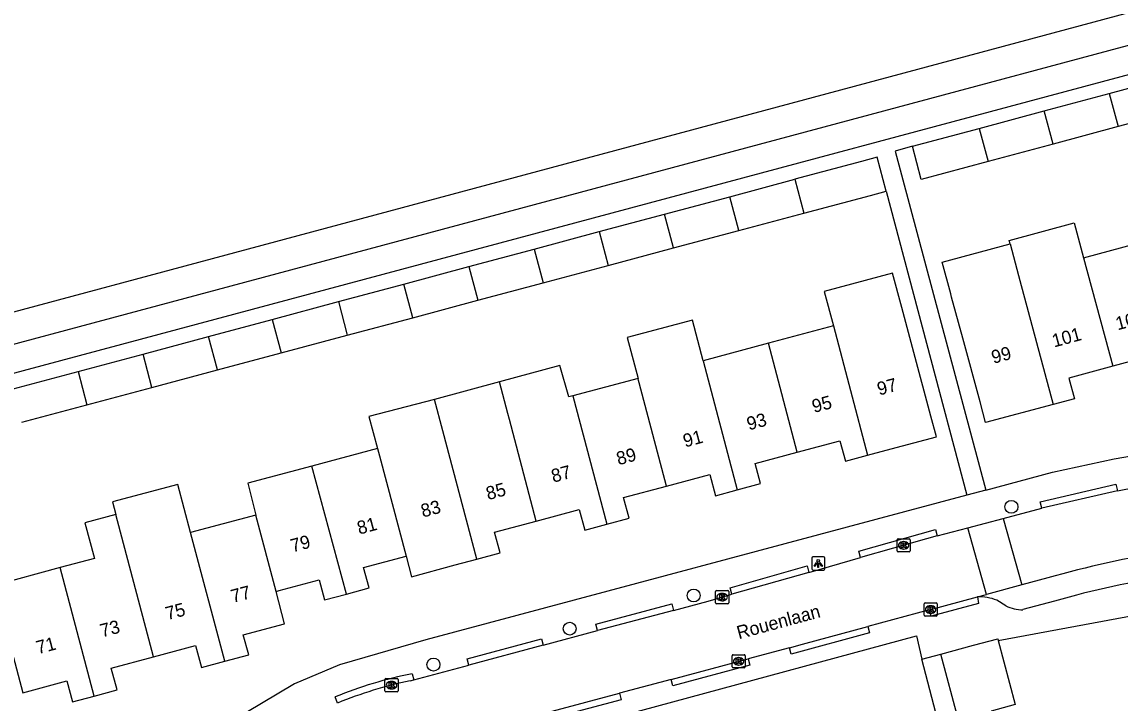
# Model space of a CAD drawing. Extents: x 158474 to 159560, y 388525 to 389605.
# Drawn here: x 159187.2 to 159270.3, y 389373.6 to 389425.1 of the extents above; entities that cross this region are included whole.
import ezdxf

# ---------------------------------------------------------------- set-up
doc = ezdxf.new("R2010")
doc.units = 0
for name, color, linetype in [('IMGEO_Boom', 7, 'Continuous'), ('IMGEO_Kolk', 7, 'Continuous'), ('IMGEO_Lichtpunt', 7, 'Continuous'), ('IMGEO_Muur', 7, 'Continuous'), ('IMGEO_Openbare_ruimte_label', 7, 'Continuous'), ('IMGEO_Pand', 7, 'Continuous'), ('IMGEO_Pand_nummerreeks', 7, 'Continuous'), ('IMGEO_Rijbaan_lokaal_open', 7, 'Continuous'), ('IMGEO_Voetpad_open', 7, 'Continuous'), ('IMGEO_Waterloop', 7, 'Continuous')]:
    doc.layers.add(name, color=color, linetype=linetype)

msp = doc.modelspace()

# ---------------------------------------------------------------- linework, layer by layer
at = {"layer": 'IMGEO_Boom'}
for centre in [(159262.055, 389388.422), (159238.032, 389381.719), (159228.659, 389379.21), (159218.358, 389376.5)]:
    msp.add_circle(centre, 0.489, dxfattribs=at)
at = {"layer": 'IMGEO_Kolk'}
for p, q in [((159253.407, 389385.085), (159253.407, 389385.937)), ((159253.482, 389386.011), (159254.334, 389386.011)), ((159253.895, 389385.791), (159253.92, 389385.791)), ((159254.408, 389385.937), (159254.408, 389385.085)), ((159254.334, 389385.011), (159253.482, 389385.011)), ((159253.918, 389385.231), (159253.893, 389385.231)), ((159239.681, 389381.172), (159239.681, 389382.024)), ((159239.756, 389382.098), (159240.608, 389382.098)), ((159240.169, 389381.878), (159240.194, 389381.878)), ((159240.682, 389382.024), (159240.682, 389381.172)), ((159240.608, 389381.098), (159239.756, 389381.098)), ((159240.192, 389381.318), (159240.167, 389381.318)), ((159255.45, 389380.233), (159255.45, 389381.085)), ((159255.525, 389381.159), (159256.377, 389381.159)), ((159255.938, 389380.939), (159255.963, 389380.939)), ((159256.451, 389381.085), (159256.451, 389380.233)), ((159256.377, 389380.159), (159255.525, 389380.159)), ((159255.961, 389380.379), (159255.936, 389380.379)), ((159240.933, 389376.317), (159240.933, 389377.169)), ((159241.008, 389377.243), (159241.86, 389377.243)), ((159241.421, 389377.023), (159241.446, 389377.023)), ((159241.934, 389377.169), (159241.934, 389376.317)), ((159241.86, 389376.243), (159241.008, 389376.243)), ((159241.444, 389376.463), (159241.419, 389376.463)), ((159214.69, 389374.514), (159214.69, 389375.366)), ((159214.765, 389375.44), (159215.617, 389375.44)), ((159215.178, 389375.22), (159215.203, 389375.22)), ((159215.691, 389375.366), (159215.691, 389374.514)), ((159215.617, 389374.44), (159214.765, 389374.44)), ((159215.201, 389374.66), (159215.176, 389374.66))]:
    msp.add_line(p, q, dxfattribs=at)
for points in [[(159253.407, 389385.085), (159253.407, 389385.937)], [(159253.482, 389386.011), (159254.334, 389386.011)], [(159254.408, 389385.937), (159254.408, 389385.085)], [(159254.334, 389385.011), (159253.482, 389385.011)], [(159253.728, 389385.711), (159253.851, 389385.711), (159253.851, 389385.56), (159253.981, 389385.711), (159254.145, 389385.711), (159253.999, 389385.56), (159254.152, 389385.311), (159254, 389385.311), (159253.915, 389385.475), (159253.851, 389385.408), (159253.851, 389385.311), (159253.728, 389385.311), (159253.728, 389385.711)], [(159239.681, 389381.172), (159239.681, 389382.024)], [(159239.756, 389382.098), (159240.608, 389382.098)], [(159240.002, 389381.798), (159240.125, 389381.798), (159240.125, 389381.647), (159240.255, 389381.798), (159240.419, 389381.798), (159240.273, 389381.647), (159240.426, 389381.398), (159240.274, 389381.398), (159240.189, 389381.562), (159240.125, 389381.495), (159240.125, 389381.398), (159240.002, 389381.398), (159240.002, 389381.798)], [(159240.682, 389382.024), (159240.682, 389381.172)], [(159240.608, 389381.098), (159239.756, 389381.098)], [(159255.45, 389380.233), (159255.45, 389381.085)], [(159255.525, 389381.159), (159256.377, 389381.159)], [(159255.771, 389380.859), (159255.894, 389380.859), (159255.894, 389380.708), (159256.024, 389380.859), (159256.188, 389380.859), (159256.042, 389380.708), (159256.195, 389380.459), (159256.043, 389380.459), (159255.958, 389380.623), (159255.894, 389380.556), (159255.894, 389380.459), (159255.771, 389380.459), (159255.771, 389380.859)], [(159256.451, 389381.085), (159256.451, 389380.233)], [(159256.377, 389380.159), (159255.525, 389380.159)], [(159240.933, 389376.317), (159240.933, 389377.169)], [(159241.008, 389377.243), (159241.86, 389377.243)], [(159241.254, 389376.943), (159241.377, 389376.943), (159241.377, 389376.792), (159241.507, 389376.943), (159241.671, 389376.943), (159241.525, 389376.792), (159241.678, 389376.543), (159241.526, 389376.543), (159241.441, 389376.707), (159241.377, 389376.64), (159241.377, 389376.543), (159241.254, 389376.543), (159241.254, 389376.943)], [(159241.934, 389377.169), (159241.934, 389376.317)], [(159241.86, 389376.243), (159241.008, 389376.243)], [(159214.69, 389374.514), (159214.69, 389375.366)], [(159214.765, 389375.44), (159215.617, 389375.44)], [(159215.011, 389375.14), (159215.134, 389375.14), (159215.134, 389374.989), (159215.264, 389375.14), (159215.428, 389375.14), (159215.282, 389374.989), (159215.435, 389374.74), (159215.283, 389374.74), (159215.198, 389374.904), (159215.134, 389374.837), (159215.134, 389374.74), (159215.011, 389374.74), (159215.011, 389375.14)], [(159215.691, 389375.366), (159215.691, 389374.514)], [(159215.617, 389374.44), (159214.765, 389374.44)]]:
    msp.add_lwpolyline(points, dxfattribs=at)
for centre, start, end in [((159253.484, 389385.935), 91.55205, 178.44795), ((159253.484, 389385.935), 91.55205, 178.44795), ((159254.332, 389385.935), 1.55205, 88.44795), ((159254.332, 389385.935), 1.55205, 88.44795), ((159253.484, 389385.087), 181.55205, 268.44795), ((159253.484, 389385.087), 181.55205, 268.44795), ((159254.332, 389385.087), 271.55205, 358.44795), ((159254.332, 389385.087), 271.55205, 358.44795), ((159239.758, 389382.022), 91.55205, 178.44795), ((159239.758, 389382.022), 91.55205, 178.44795), ((159240.606, 389382.022), 1.55205, 88.44795), ((159240.606, 389382.022), 1.55205, 88.44795), ((159239.758, 389381.174), 181.55205, 268.44795), ((159239.758, 389381.174), 181.55205, 268.44795), ((159240.606, 389381.174), 271.55205, 358.44795), ((159240.606, 389381.174), 271.55205, 358.44795), ((159255.527, 389381.083), 91.55205, 178.44795), ((159255.527, 389381.083), 91.55205, 178.44795), ((159256.375, 389381.083), 1.55205, 88.44795), ((159256.375, 389381.083), 1.55205, 88.44795), ((159255.527, 389380.235), 181.55205, 268.44795), ((159255.527, 389380.235), 181.55205, 268.44795), ((159256.375, 389380.235), 271.55205, 358.44795), ((159256.375, 389380.235), 271.55205, 358.44795), ((159241.01, 389377.167), 91.55205, 178.44795), ((159241.01, 389377.167), 91.55205, 178.44795), ((159241.858, 389377.167), 1.55205, 88.44795), ((159241.858, 389377.167), 1.55205, 88.44795), ((159241.01, 389376.319), 181.55205, 268.44795), ((159241.01, 389376.319), 181.55205, 268.44795), ((159241.858, 389376.319), 271.55205, 358.44795), ((159241.858, 389376.319), 271.55205, 358.44795), ((159214.767, 389375.364), 91.55205, 178.44795), ((159214.767, 389375.364), 91.55205, 178.44795), ((159215.615, 389375.364), 1.55205, 88.44795), ((159215.615, 389375.364), 1.55205, 88.44795), ((159214.767, 389374.516), 181.55205, 268.44795), ((159214.767, 389374.516), 181.55205, 268.44795), ((159215.615, 389374.516), 271.55205, 358.44795), ((159215.615, 389374.516), 271.55205, 358.44795)]:
    msp.add_arc(centre, 0.0765, start, end, dxfattribs=at)
for centre, major_axis, ratio, start_param, end_param in [((159253.894, 389385.511), (-0.387, 0.002), 0.722429, 4.712389, 7.853982), ((159253.919, 389385.511), (-0.39, 0.002), 0.717154, 1.570796, 4.712389), ((159240.168, 389381.598), (-0.387, 0.002), 0.722429, 4.712389, 7.853982), ((159240.193, 389381.598), (-0.39, 0.002), 0.717154, 1.570796, 4.712389), ((159255.937, 389380.659), (-0.387, 0.002), 0.722429, 4.712389, 7.853982), ((159255.962, 389380.659), (-0.39, 0.002), 0.717154, 1.570796, 4.712389), ((159241.42, 389376.743), (-0.387, 0.002), 0.722429, 4.712389, 7.853982), ((159241.445, 389376.743), (-0.39, 0.002), 0.717154, 1.570796, 4.712389), ((159215.177, 389374.94), (-0.387, 0.002), 0.722429, 4.712389, 7.853982), ((159215.202, 389374.94), (-0.39, 0.002), 0.717154, 1.570796, 4.712389)]:
    msp.add_ellipse(centre, major_axis=major_axis, ratio=ratio, start_param=start_param, end_param=end_param, dxfattribs=at)
at = {"layer": 'IMGEO_Lichtpunt'}
for p, q in [((159246.955, 389384.546), (159246.955, 389383.739)), ((159246.955, 389384.546), (159246.955, 389383.739)), ((159247.857, 389384.641), (159247.049, 389384.641)), ((159247.857, 389384.641), (159247.049, 389384.641)), ((159247.951, 389383.739), (159247.951, 389384.546)), ((159247.951, 389383.739), (159247.951, 389384.546)), ((159247.049, 389383.645), (159247.857, 389383.645)), ((159247.049, 389383.645), (159247.857, 389383.645))]:
    msp.add_line(p, q, dxfattribs=at)
for points in [[(159247.329, 389384.21), (159247.368, 389384.182), (159247.18, 389383.92), (159247.142, 389383.947), (159247.329, 389384.21)], [(159247.431, 389384.162), (159247.478, 389384.162), (159247.478, 389383.84), (159247.431, 389383.84), (159247.431, 389384.162)], [(159247.541, 389384.182), (159247.579, 389384.209), (159247.766, 389383.947), (159247.727, 389383.919), (159247.541, 389384.182)]]:
    msp.add_lwpolyline(points, dxfattribs=at)
msp.add_circle((159247.454, 389384.344), 0.0994, dxfattribs=at)
for centre, start, end in [((159247.049, 389384.546), 90, 180), ((159247.049, 389384.546), 90, 180), ((159247.857, 389384.546), 0, 90), ((159247.857, 389384.546), 0, 90), ((159247.049, 389383.739), 180, 270), ((159247.049, 389383.739), 180, 270), ((159247.857, 389383.739), 270, 0), ((159247.857, 389383.739), 270, 360)]:
    msp.add_arc(centre, 0.0946, start, end, dxfattribs=at)
at = {"layer": 'IMGEO_Muur'}
msp.add_lwpolyline([(159261.057, 389378.306), (159272.066, 389380.353)], dxfattribs=at)
at = {"layer": 'IMGEO_Pand'}
for points in [[(159269.459, 389419.678), (159274.382, 389420.998)], [(159264.524, 389418.354), (159269.459, 389419.678)], [(159269.459, 389419.678), (159270.133, 389417.167)], [(159259.613, 389417.036), (159264.524, 389418.354)], [(159265.2, 389415.844), (159264.524, 389418.354)], [(159275.056, 389418.487), (159270.133, 389417.167)], [(159254.565, 389415.682), (159259.613, 389417.036)], [(159259.613, 389417.036), (159260.287, 389414.525)], [(159270.133, 389417.167), (159265.2, 389415.844)], [(159260.287, 389414.525), (159255.238, 389413.171), (159254.565, 389415.682)], [(159265.2, 389415.844), (159260.287, 389414.525)], [(159252.586, 389412.287), (159251.897, 389414.859), (159250.712, 389414.541), (159245.692, 389413.195)], [(159240.76, 389411.871), (159245.692, 389413.195)], [(159245.692, 389413.195), (159246.368, 389410.625)], [(159235.838, 389410.551), (159240.76, 389411.871)], [(159241.436, 389409.307), (159240.76, 389411.871)], [(159246.368, 389410.625), (159251.4, 389411.97), (159252.586, 389412.287)], [(159230.898, 389409.226), (159235.838, 389410.551)], [(159236.512, 389407.992), (159235.838, 389410.551)], [(159241.436, 389409.307), (159246.368, 389410.625)], [(159261.957, 389408.302), (159261.888, 389408.559), (159266.806, 389409.885), (159267.518, 389407.244)], [(159225.967, 389407.903), (159230.898, 389409.226)], [(159230.898, 389409.226), (159231.572, 389406.672)], [(159236.512, 389407.992), (159241.436, 389409.307)], [(159265.216, 389396.155), (159260.109, 389394.808), (159259.69, 389396.352), (159258.379, 389401.178), (159257.536, 389404.283), (159257.473, 389404.516), (159256.819, 389406.924), (159261.957, 389408.302)], [(159261.957, 389408.302), (159262.599, 389405.908), (159262.7, 389405.532), (159265.216, 389396.155)], [(159267.518, 389407.244), (159272.438, 389408.579)], [(159221.045, 389406.583), (159225.967, 389407.903)], [(159225.967, 389407.903), (159226.642, 389405.354)], [(159231.572, 389406.672), (159236.512, 389407.992)], [(159216.116, 389405.261), (159221.045, 389406.583)], [(159221.045, 389406.583), (159221.718, 389404.038)], [(159226.642, 389405.354), (159231.572, 389406.672)], [(159267.518, 389407.244), (159269.726, 389399.051)], [(159251.18, 389392.321), (159252.976, 389392.804), (159256.386, 389393.721), (159255.97, 389395.271), (159254.673, 389400.1), (159253.761, 389403.493), (159253.065, 389406.084), (159247.911, 389404.698), (159248.607, 389402.108)], [(159211.171, 389403.934), (159216.116, 389405.261)], [(159216.789, 389402.721), (159216.116, 389405.261)], [(159221.718, 389404.038), (159226.642, 389405.354)], [(159206.168, 389402.592), (159211.171, 389403.934)], [(159211.171, 389403.934), (159211.846, 389401.4)], [(159216.789, 389402.721), (159221.718, 389404.038)], [(159201.359, 389401.303), (159206.168, 389402.592)], [(159206.168, 389402.592), (159206.851, 389400.066)], [(159211.846, 389401.4), (159216.789, 389402.721)], [(159238.759, 389399.461), (159237.951, 389402.528), (159233.01, 389401.227), (159233.826, 389398.136)], [(159248.607, 389402.108), (159243.683, 389400.785)], [(159248.607, 389402.108), (159251.18, 389392.321)], [(159196.403, 389399.973), (159201.359, 389401.303)], [(159202.027, 389398.777), (159201.359, 389401.303)], [(159206.851, 389400.066), (159211.846, 389401.4)], [(159243.683, 389400.785), (159238.759, 389399.461)], [(159245.853, 389392.554), (159243.683, 389400.785)], [(159191.498, 389398.657), (159196.403, 389399.973)], [(159197.074, 389397.453), (159196.403, 389399.973)], [(159202.027, 389398.777), (159206.851, 389400.066)], [(159275.058, 389398.817), (159273.423, 389398.373), (159272.998, 389399.939), (159269.726, 389399.051)], [(159228.903, 389396.813), (159228.597, 389396.731), (159227.919, 389399.101), (159223.349, 389397.872)], [(159238.759, 389399.461), (159241.33, 389389.7)], [(159186.575, 389397.337), (159191.498, 389398.657)], [(159191.498, 389398.657), (159192.164, 389396.141)], [(159197.074, 389397.453), (159202.027, 389398.777)], [(159269.726, 389399.051), (159266.394, 389398.146), (159266.817, 389396.59), (159265.216, 389396.155)], [(159192.164, 389396.141), (159197.074, 389397.453)], [(159223.349, 389397.872), (159218.425, 389396.548)], [(159226.132, 389387.349), (159224.1, 389395.031), (159223.979, 389395.489), (159223.349, 389397.872)], [(159233.826, 389398.136), (159228.903, 389396.813)], [(159235.976, 389389.994), (159233.914, 389397.802), (159233.866, 389397.985), (159233.826, 389398.136)], [(159228.903, 389396.813), (159231.473, 389387.104)], [(159187.239, 389394.825), (159192.164, 389396.141)], [(159218.425, 389396.548), (159213.485, 389395.24), (159214.123, 389392.841)], [(159221.627, 389384.462), (159219.056, 389394.166), (159218.425, 389396.548)], [(159245.853, 389392.554), (159249.089, 389393.424), (159249.507, 389391.871), (159251.18, 389392.321)], [(159214.123, 389392.841), (159209.164, 389391.508)], [(159214.123, 389392.841), (159214.273, 389392.275), (159216.288, 389384.704)], [(159241.33, 389389.7), (159243.095, 389390.175), (159242.685, 389391.703), (159245.853, 389392.554)], [(159209.164, 389391.508), (159204.335, 389390.21), (159204.928, 389387.8)], [(159211.78, 389381.828), (159209.164, 389391.508)], [(159235.976, 389389.994), (159239.251, 389390.874), (159239.685, 389389.258), (159241.33, 389389.7)], [(159199.995, 389386.475), (159199.025, 389390.121), (159194.096, 389388.81), (159194.355, 389387.836)], [(159231.473, 389387.104), (159233.146, 389387.553), (159232.724, 389389.12), (159235.976, 389389.994)], [(159194.355, 389387.836), (159192.012, 389387.213), (159192.728, 389384.522), (159190.147, 389383.828)], [(159197.204, 389377.082), (159194.355, 389387.836)], [(159204.928, 389387.8), (159199.995, 389386.475)], [(159206.454, 389382.027), (159204.928, 389387.8)], [(159226.132, 389387.349), (159229.375, 389388.221), (159229.796, 389386.653), (159231.473, 389387.104)], [(159221.627, 389384.462), (159223.392, 389384.937), (159222.972, 389386.5), (159226.132, 389387.349)], [(159202.584, 389376.745), (159199.995, 389386.475)], [(159211.78, 389381.828), (159213.489, 389382.287), (159213.072, 389383.839), (159216.288, 389384.704)], [(159216.288, 389384.704), (159216.705, 389383.139), (159220.012, 389384.028), (159221.627, 389384.462)], [(159190.147, 389383.828), (159185.142, 389382.483), (159187.323, 389374.369), (159190.651, 389375.263), (159191.078, 389373.676), (159192.715, 389374.116)], [(159192.715, 389374.116), (159190.147, 389383.828)], [(159206.454, 389382.027), (159206.688, 389382.09), (159209.72, 389382.905), (159210.129, 389381.384), (159211.78, 389381.828)], [(159202.584, 389376.745), (159204.389, 389377.23), (159203.984, 389378.736), (159207.102, 389379.574), (159206.454, 389382.027)], [(159256.71, 389377.294), (159259.194, 389377.959), (159261.019, 389378.448), (159261.057, 389378.306)], [(159197.204, 389377.082), (159200.377, 389377.935), (159200.825, 389376.272), (159202.584, 389376.745)], [(159261.057, 389378.306), (159262.351, 389373.474), (159260.527, 389372.985)], [(159192.715, 389374.116), (159194.441, 389374.58), (159194, 389376.221), (159197.204, 389377.082)], [(159258.048, 389372.301), (159256.71, 389377.294)]]:
    msp.add_lwpolyline(points, dxfattribs=at)
at = {"layer": 'IMGEO_Rijbaan_lokaal_open'}
for points in [[(159270.067, 389389.644), (159274.189, 389390.441)], [(159270.067, 389389.644), (159264.355, 389388.319)], [(159261.439, 389387.545), (159264.355, 389388.319)], [(159258.752, 389386.832), (159261.439, 389387.545)], [(159261.439, 389387.545), (159262.844, 389382.523)], [(159256.454, 389386.222), (159258.752, 389386.832)], [(159260.16, 389381.797), (159258.752, 389386.832)], [(159256.454, 389386.222), (159255.628, 389386.003), (159250.642, 389384.581)], [(159246.746, 389383.47), (159250.642, 389384.581)], [(159246.746, 389383.47), (159240.918, 389381.808)], [(159262.844, 389382.523), (159260.16, 389381.797)], [(159264.812, 389383.056), (159262.844, 389382.523)], [(159236.499, 389380.595), (159239.138, 389381.301), (159240.918, 389381.808)], [(159259.48, 389381.613), (159260.16, 389381.797)], [(159255.85, 389380.63), (159259.48, 389381.613)], [(159236.499, 389380.595), (159230.773, 389379.062)], [(159255.85, 389380.63), (159251.21, 389379.375)], [(159245.271, 389377.77), (159246.273, 389378.039), (159251.21, 389379.375)], [(159226.649, 389377.958), (159230.773, 389379.062)], [(159226.649, 389377.958), (159221.042, 389376.458)], [(159245.271, 389377.77), (159242.146, 389376.933)], [(159236.339, 389375.376), (159242.146, 389376.933)], [(159216.874, 389375.342), (159221.042, 389376.458)], [(159216.597, 389375.268), (159216.874, 389375.342)], [(159236.339, 389375.376), (159232.417, 389374.325)], [(159226.634, 389372.768), (159227.337, 389372.963), (159232.417, 389374.325)]]:
    msp.add_lwpolyline(points, dxfattribs=at)
for centre, radius, start, end in [((159286.012, 389308.121), 77.876, 98.94544, 105.79701), ((159223.024, 389344.425), 31.506, 101.77007, 112.22854)]:
    msp.add_arc(centre, radius, start, end, dxfattribs=at)
at = {"layer": 'IMGEO_Voetpad_open'}
for points in [[(159180.29, 389396.849), (159320.503, 389434.42)], [(159254.565, 389415.682), (159253.264, 389415.321), (159260.127, 389389.691)], [(159252.586, 389412.287), (159258.693, 389389.308)], [(159260.127, 389389.691), (159265.161, 389391.037), (159269.836, 389392.06), (159278.389, 389393.541), (159284.894, 389394.418), (159322.873, 389397.858)], [(159264.355, 389388.319), (159264.238, 389388.804), (159269.95, 389390.129), (159270.067, 389389.644)], [(159258.693, 389389.308), (159217.778, 389378.37), (159211.258, 389376.465), (159207.854, 389375.047), (159204.172, 389372.848), (159200.382, 389370.11), (159196.635, 389366.321), (159192.193, 389360.801)], [(159260.127, 389389.691), (159258.693, 389389.308)], [(159250.642, 389384.581), (159250.51, 389385.063), (159256.322, 389386.704), (159256.454, 389386.222)], [(159240.918, 389381.808), (159240.784, 389382.289), (159246.612, 389383.951), (159246.746, 389383.47)], [(159230.773, 389379.062), (159230.647, 389379.545), (159236.373, 389381.078), (159236.499, 389380.595)], [(159259.48, 389381.613), (159259.565, 389381.118), (159255.978, 389380.148), (159255.85, 389380.63)], [(159261.641, 389380.944), (159260.95, 389381.362)], [(159265.323, 389381.297), (159262.927, 389380.648)], [(159261.057, 389378.306), (159272.066, 389380.353)], [(159251.21, 389379.375), (159251.336, 389378.892), (159245.397, 389377.287), (159245.271, 389377.77)], [(159215.152, 389367.684), (159218.045, 389368.681), (159254.877, 389378.68), (159255.281, 389376.911)], [(159221.042, 389376.458), (159220.917, 389376.941), (159226.524, 389378.441), (159226.649, 389377.958)], [(159242.146, 389376.933), (159242.272, 389376.45), (159236.465, 389374.893), (159236.339, 389375.376)], [(159255.281, 389376.911), (159256.71, 389377.294)], [(159256.488, 389372.265), (159255.281, 389376.911)], [(159216.749, 389375.809), (159216.874, 389375.342)], [(159232.417, 389374.325), (159232.543, 389373.842), (159226.76, 389372.285), (159226.634, 389372.768)], [(159211.105, 389373.589), (159210.916, 389374.052)]]:
    msp.add_lwpolyline(points, dxfattribs=at)
for centre, radius, start, end in [((159285.979, 389308.249), 75.913, 98.93548, 105.78933), ((159259.603, 389377.901), 3.714, 68.72761, 91.89297), ((159262.841, 389383.217), 2.571, 242.16506, 271.91079), ((159222.986, 389344.542), 31.883, 101.28112, 112.24529)]:
    msp.add_arc(centre, radius, start, end, dxfattribs=at)
at = {"layer": 'IMGEO_Waterloop'}
for points in [[(159320.203, 389436.507), (159319.547, 389438.843), (159152.029, 389393.859)], [(159320.203, 389436.507), (159299.281, 389430.944), (159152.64, 389391.587)]]:
    msp.add_lwpolyline(points, dxfattribs=at)

# ---------------------------------------------------------------- texts
at = {"layer": 'IMGEO_Openbare_ruimte_label'}
msp.add_text('Rouenlaan', height=1, rotation=15.06423, dxfattribs=at).set_placement((159241.445, 389378.408))
at = {"layer": 'IMGEO_Pand_nummerreeks'}
for s, rotation, p in [('103', 15.08443, (159270.086, 389401.764)), ('101', 15.08598, (159265.278, 389400.467)), ('99', 15.08598, (159260.696, 389399.232)), ('97', 14.97389, (159252.057, 389396.832)), ('95', 14.97389, (159247.128, 389395.514)), ('93', 14.97389, (159242.2, 389394.196)), ('91', 14.97139, (159237.381, 389392.908)), ('89', 14.97139, (159232.344, 389391.561)), ('87', 14.97139, (159227.416, 389390.243)), ('85', 14.97139, (159222.487, 389388.925)), ('83', 14.97139, (159217.559, 389387.607)), ('81', 14.97139, (159212.74, 389386.318)), ('79', 14.97139, (159207.703, 389384.971)), ('77', 14.7422, (159203.189, 389381.15)), ('75', 14.74462, (159198.245, 389379.85)), ('73', 14.74462, (159193.3, 389378.548)), ('71', 14.74462, (159188.464, 389377.275))]:
    msp.add_text(s, height=1, rotation=rotation, dxfattribs=at).set_placement(p)

doc.saveas('drawing.dxf')
